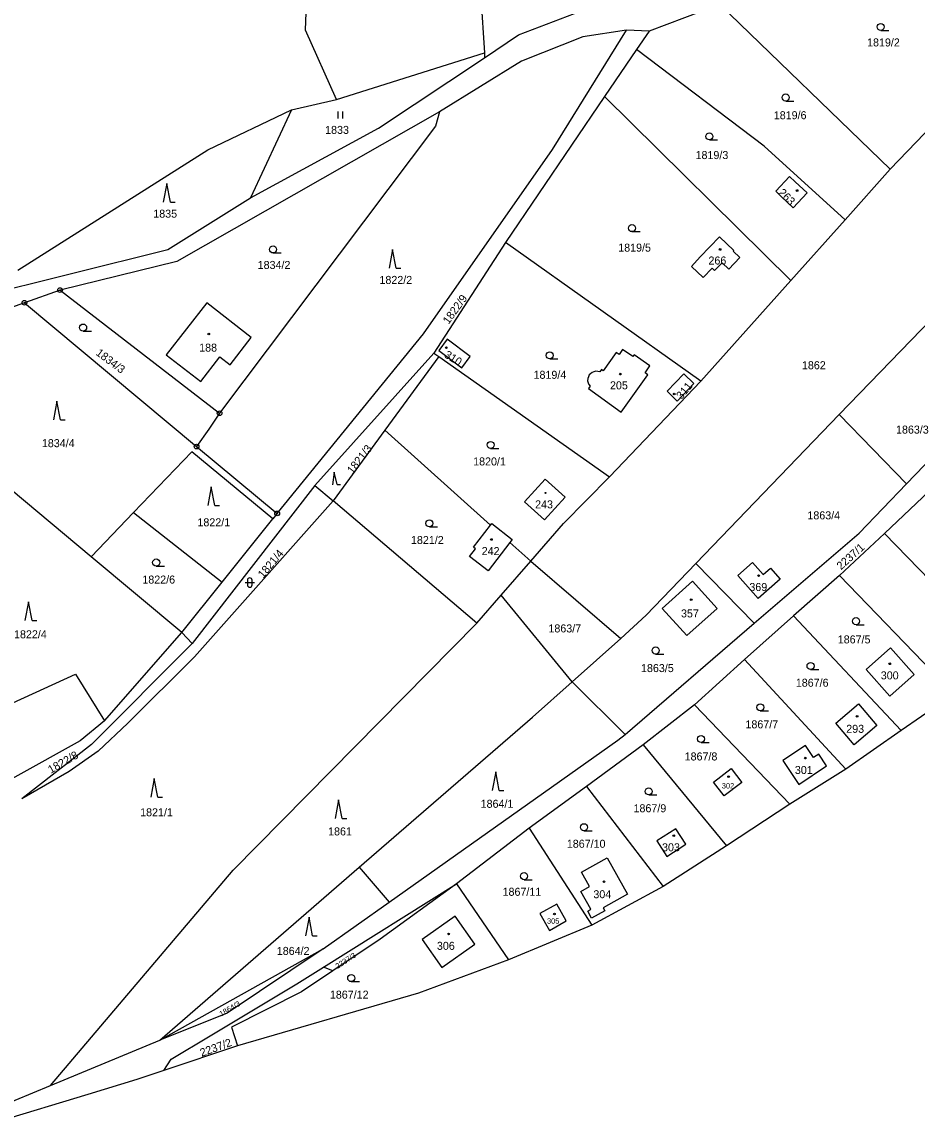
# Model space of a CAD drawing. Extents: x -725728 to -720881, y -1068679 to -1063504.
# Drawn here: x -722924.1 to -722733.9, y -1067751.9 to -1067518.7 of the extents above; entities that cross this region are included whole.
import ezdxf

# ---------------------------------------------------------------- set-up
doc = ezdxf.new("R2010")
doc.units = 0
for name, color, linetype in [('Hranice parcel', 7, 'Continuous'), ('Parcelní čísla', 7, 'Continuous'), ('Značky bodu BP', 7, 'Continuous'), ('Značky budov', 7, 'Continuous'), ('Značky kultur', 7, 'Continuous')]:
    doc.layers.add(name, color=color, linetype=linetype)

msp = doc.modelspace()

# ---------------------------------------------------------------- linework, layer by layer
at = {"layer": 'Hranice parcel'}
for p, q in [((-722827.1, -1067505.97), (-722825.83, -1067525.2)), ((-722775.8, -1067514.94), (-722790.86, -1067520.62)), ((-722775.8, -1067514.94), (-722739.61, -1067549.94)), ((-722739.61, -1067549.94), (-722706.43, -1067515.29)), ((-722790.86, -1067520.62), (-722795.62, -1067520.37)), ((-722790.86, -1067520.62), (-722793.5, -1067524.51)), ((-722857.29, -1067535.12), (-722825.83, -1067525.2)), ((-722825.83, -1067525.2), (-722825.84, -1067526.26)), ((-722793.5, -1067524.51), (-722800.31, -1067534.51)), ((-722866.81, -1067537.32), (-722857.29, -1067535.12)), ((-722800.31, -1067534.51), (-722821.39, -1067565.53)), ((-722800.31, -1067534.51), (-722760.72, -1067573.57)), ((-722866.81, -1067537.32), (-722875.52, -1067556.05)), ((-722749.23, -1067560.71), (-722739.61, -1067549.94)), ((-722760.72, -1067573.57), (-722749.23, -1067560.71)), ((-722821.39, -1067565.53), (-722836.56, -1067589)), ((-722779.84, -1067594.96), (-722821.39, -1067565.53)), ((-722750.47, -1067602.06), (-722721.36, -1067571.93)), ((-722779.84, -1067594.96), (-722760.72, -1067573.57)), ((-722916, -1067575.6), (-722923.58, -1067578.31)), ((-722916, -1067575.6), (-722882.09, -1067601.75)), ((-722923.58, -1067578.31), (-722886.99, -1067608.85)), ((-722707.15, -1067586.48), (-722736.14, -1067616.76)), ((-722836.56, -1067589), (-722861.88, -1067617.08)), ((-722836.56, -1067589), (-722835.53, -1067589.72)), ((-722835.53, -1067589.72), (-722846.97, -1067605.34)), ((-722835.53, -1067589.72), (-722799.27, -1067615.29)), ((-722799.27, -1067615.29), (-722779.84, -1067594.96)), ((-722750.47, -1067602.06), (-722780.91, -1067633.65)), ((-722736.14, -1067616.76), (-722750.47, -1067602.06)), ((-722846.97, -1067605.34), (-722857.97, -1067620.36)), ((-722846.97, -1067605.34), (-722824.52, -1067625.54)), ((-722719.73, -1067607.17), (-722740.82, -1067627.32)), ((-722886.99, -1067608.85), (-722869.87, -1067623.03)), ((-722861.88, -1067617.08), (-722887.95, -1067650.64)), ((-722861.88, -1067617.08), (-722857.97, -1067620.36)), ((-722909.36, -1067632.27), (-722926.4, -1067618.03)), ((-722827.44, -1067646.38), (-722857.97, -1067620.36)), ((-722900.37, -1067622.86), (-722909.36, -1067632.27)), ((-722900.37, -1067622.86), (-722881.55, -1067637.65)), ((-722881.55, -1067637.65), (-722870.81, -1067624.21)), ((-722869.87, -1067623.03), (-722870.81, -1067624.21)), ((-722740.82, -1067627.32), (-722750.4, -1067636.25)), ((-722715.42, -1067653.53), (-722740.82, -1067627.32)), ((-722820.41, -1067629.24), (-722816, -1067633.2)), ((-722890.1, -1067648.36), (-722909.36, -1067632.27)), ((-722822.27, -1067640.42), (-722816, -1067633.2)), ((-722816, -1067633.2), (-722796.87, -1067649.64)), ((-722780.91, -1067633.65), (-722768.5, -1067646.36)), ((-722890.1, -1067648.36), (-722881.55, -1067637.65)), ((-722750.4, -1067636.25), (-722760.18, -1067644.77)), ((-722750.4, -1067636.25), (-722726.13, -1067661.43)), ((-722827.44, -1067646.38), (-722822.27, -1067640.42)), ((-722807.21, -1067658.78), (-722822.27, -1067640.42)), ((-722760.18, -1067644.77), (-722770.6, -1067654.04)), ((-722760.18, -1067644.77), (-722737.27, -1067669.14)), ((-722795.94, -1067669.99), (-722768.5, -1067646.36)), ((-722906.54, -1067667.07), (-722890.1, -1067648.36)), ((-722887.95, -1067650.64), (-722890.1, -1067648.36)), ((-722796.87, -1067649.64), (-722807.21, -1067658.78)), ((-722770.6, -1067654.04), (-722781.23, -1067663.71)), ((-722770.6, -1067654.04), (-722749.06, -1067677.34)), ((-722795.94, -1067669.99), (-722807.21, -1067658.78)), ((-722726.13, -1067661.43), (-722737.27, -1067669.14)), ((-722781.23, -1067663.71), (-722792.1, -1067672.17)), ((-722781.23, -1067663.71), (-722760.92, -1067684.78)), ((-722737.27, -1067669.14), (-722749.06, -1067677.34)), ((-722792.1, -1067672.17), (-722804.12, -1067681.06)), ((-722792.1, -1067672.17), (-722774.42, -1067693.64)), ((-722749.06, -1067677.34), (-722760.92, -1067684.78)), ((-722804.12, -1067681.06), (-722816.33, -1067689.9)), ((-722804.12, -1067681.06), (-722787.83, -1067702.3)), ((-722760.92, -1067684.78), (-722774.42, -1067693.64)), ((-722816.33, -1067689.9), (-722831.8, -1067701.74)), ((-722816.33, -1067689.9), (-722803.03, -1067710.47)), ((-722774.42, -1067693.64), (-722787.83, -1067702.3)), ((-722894.81, -1067734.91), (-722852.46, -1067698.2)), ((-722852.46, -1067698.2), (-722846.05, -1067705.59)), ((-722860.01, -1067719.4), (-722831.8, -1067701.74)), ((-722831.8, -1067701.74), (-722820.71, -1067717.88)), ((-722787.83, -1067702.3), (-722803.03, -1067710.47)), ((-722860.1, -1067715.53), (-722846.05, -1067705.59)), ((-722803.03, -1067710.47), (-722820.71, -1067717.88)), ((-722894.81, -1067734.91), (-722860.1, -1067715.53)), ((-722858.02, -1067720.22), (-722860.01, -1067719.4)), ((-722820.71, -1067717.88), (-722839.81, -1067724.95)), ((-722839.81, -1067724.95), (-722878.33, -1067736.12)), ((-722918.04, -1067744.55), (-722894.81, -1067734.91)), ((-722878.33, -1067736.12), (-722893.96, -1067741.36)), ((-722935.2, -1067751.61), (-722918.04, -1067744.55)), ((-722910.09, -1067746.43), (-722933.76, -1067753.61))]:
    msp.add_line(p, q, dxfattribs=at)
for points in [[(-722857.29, -1067535.12), (-722863.82, -1067520.37), (-722863.04, -1067499.73)], [(-722825.84, -1067526.26), (-722818.58, -1067521.42), (-722806.68, -1067516.84)], [(-722869.87, -1067623.03), (-722838.79, -1067584.87), (-722811.4, -1067545.73), (-722795.62, -1067520.37)], [(-722795.62, -1067520.37), (-722804.92, -1067521.8), (-722817.96, -1067526.99), (-722835.39, -1067537.72)], [(-722875.52, -1067556.05), (-722848.31, -1067541.22), (-722825.84, -1067526.26)], [(-722749.23, -1067560.71), (-722766.41, -1067545.07), (-722793.5, -1067524.51)], [(-722924.95, -1067571.4), (-722884.6, -1067545.85), (-722866.81, -1067537.32)], [(-722835.39, -1067537.72), (-722891.17, -1067569.56), (-722916, -1067575.6)], [(-722835.39, -1067537.72), (-722836.2, -1067540.76), (-722882.09, -1067601.75)], [(-722763.96, -1067554.6), (-722760.99, -1067551.47), (-722759.81, -1067552.59), (-722757.28, -1067554.98), (-722760.25, -1067558.12), (-722762.77, -1067555.73), (-722763.96, -1067554.6)], [(-722934.08, -1067577.18), (-722893.13, -1067566.99), (-722875.52, -1067556.05)], [(-722775.9, -1067564.3), (-722772.86, -1067567.23), (-722772.99, -1067567.35), (-722771.57, -1067568.71), (-722773.93, -1067571.17), (-722775.35, -1067569.81), (-722776.95, -1067571.47), (-722777.46, -1067570.97), (-722779.37, -1067572.95), (-722781.82, -1067570.59), (-722779.98, -1067568.54), (-722775.9, -1067564.3)], [(-722923.58, -1067578.31), (-722938.95, -1067583.79), (-722953.94, -1067593.51)], [(-722893.44, -1067589.34), (-722886.12, -1067595.03), (-722882.05, -1067589.79), (-722879.89, -1067591.47), (-722875.42, -1067585.68), (-722884.81, -1067578.31), (-722893.44, -1067589.34)], [(-722828.86, -1067589.72), (-722833.74, -1067586.03), (-722835.54, -1067588.43), (-722830.66, -1067592.1), (-722828.86, -1067589.72)], [(-722803.4, -1067596.03), (-722803.74, -1067596.52), (-722796.82, -1067601.57), (-722791.12, -1067593.6), (-722791.72, -1067593.17), (-722790.69, -1067591.72), (-722794.03, -1067589.33), (-722794.32, -1067589.73), (-722796.49, -1067588.23), (-722797.22, -1067589.29), (-722797.88, -1067588.84), (-722800.6, -1067592.77), (-722800.97, -1067592.51), (-722801.3, -1067593)], [(-722801.3, -1067593), (-722801.72, -1067592.88), (-722802.15, -1067592.86), (-722802.58, -1067592.94), (-722802.97, -1067593.11), (-722803.32, -1067593.37), (-722803.55, -1067593.63), (-722803.76, -1067594.01), (-722803.89, -1067594.42), (-722803.91, -1067594.86), (-722803.83, -1067595.28), (-722803.66, -1067595.68), (-722803.4, -1067596.03)], [(-722784.89, -1067599.18), (-722781.34, -1067595.43), (-722783.5, -1067593.39), (-722787.03, -1067597.05), (-722784.89, -1067599.18)], [(-722882.09, -1067601.75), (-722884.42, -1067605.12), (-722886.99, -1067608.85)], [(-722870.81, -1067624.21), (-722888.03, -1067609.93), (-722900.37, -1067622.86)], [(-722812.93, -1067615.76), (-722808.71, -1067619.62), (-722813.1, -1067624.42), (-722817.32, -1067620.56), (-722812.93, -1067615.76)], [(-722816, -1067633.2), (-722809.03, -1067625.17), (-722799.27, -1067615.29)], [(-722768.5, -1067646.36), (-722746.22, -1067627.27), (-722736.14, -1067616.76)], [(-722857.97, -1067620.36), (-722887.42, -1067653.51), (-722901.58, -1067667.57), (-722907.89, -1067673.55), (-722914.09, -1067677.87), (-722924.1, -1067683.64)], [(-722820.41, -1067629.24), (-722825.06, -1067635.22), (-722829.04, -1067632.2), (-722827.72, -1067630.54), (-722828.16, -1067630.2), (-722824.52, -1067625.54)], [(-722824.52, -1067625.54), (-722824.27, -1067625.21), (-722819.91, -1067628.6), (-722820.41, -1067629.24)], [(-722767.68, -1067641.13), (-722771.98, -1067636.24), (-722768.86, -1067633.5), (-722766.64, -1067636.02), (-722765.08, -1067634.65), (-722763, -1067636.99), (-722767.68, -1067641.13)], [(-722780.91, -1067633.65), (-722791.49, -1067644.64), (-722796.87, -1067649.64)], [(-722788.1, -1067643.21), (-722781.64, -1067637.4), (-722776.4, -1067643.21), (-722782.84, -1067649), (-722788.1, -1067643.21)], [(-722952.28, -1067645.69), (-722932.79, -1067666.28), (-722912.7, -1067657.17), (-722906.54, -1067667.07)], [(-722918.04, -1067744.55), (-722879.23, -1067698.83), (-722827.44, -1067646.38)], [(-722887.95, -1067650.64), (-722909.33, -1067672.11), (-722924.1, -1067683.64)], [(-722739.6, -1067651.59), (-722744.77, -1067656.16), (-722739.74, -1067661.85), (-722734.57, -1067657.28), (-722739.6, -1067651.59)], [(-722852.46, -1067698.2), (-722815.64, -1067666.29), (-722807.21, -1067658.78)], [(-722751.2, -1067667.57), (-722746.38, -1067663.46), (-722742.46, -1067668.05), (-722747.28, -1067672.16), (-722751.2, -1067667.57)], [(-722906.54, -1067667.07), (-722911.73, -1067671.37), (-722925.59, -1067679.04), (-722943.13, -1067686.7)], [(-722846.05, -1067705.59), (-722797.48, -1067671.23), (-722795.94, -1067669.99)], [(-722753.16, -1067676.66), (-722754.81, -1067674.16), (-722755.94, -1067674.91), (-722757.63, -1067672.36), (-722762.41, -1067675.55), (-722759.07, -1067680.59), (-722753.16, -1067676.66)], [(-722774.89, -1067683.05), (-722777.16, -1067680.14), (-722773.45, -1067677.25), (-722771.18, -1067680.17), (-722774.89, -1067683.05)], [(-722787.06, -1067695.92), (-722783.03, -1067693.32), (-722785.16, -1067690), (-722789.2, -1067692.59), (-722787.06, -1067695.92)], [(-722803.88, -1067707.49), (-722803.2, -1067707.11), (-722805.32, -1067703.32), (-722803.49, -1067702.29), (-722805.21, -1067699.24), (-722799.77, -1067696.16), (-722795.41, -1067703.9), (-722800.64, -1067706.84), (-722800.29, -1067707.44), (-722803.1, -1067708.97), (-722803.88, -1067707.49)], [(-722831.8, -1067701.74), (-722847.98, -1067713.5), (-722858.02, -1067720.22)], [(-722810.47, -1067706), (-722814.04, -1067708.01), (-722812.04, -1067711.59), (-722808.46, -1067709.58), (-722810.47, -1067706)], [(-722832.03, -1067708.59), (-722839.03, -1067713.57), (-722834.9, -1067719.5)], [(-722834.9, -1067719.5), (-722827.86, -1067714.5), (-722832.03, -1067708.59)], [(-722860.1, -1067715.53), (-722880.51, -1067729.17), (-722894.81, -1067734.91)], [(-722893.96, -1067741.36), (-722892.42, -1067738.95), (-722884.08, -1067733.99), (-722865.66, -1067722.94), (-722860.01, -1067719.4)], [(-722858.02, -1067720.22), (-722864.67, -1067724.67), (-722879.56, -1067732.15), (-722878.33, -1067736.12)], [(-722893.96, -1067741.36), (-722899.7, -1067743.28), (-722910.09, -1067746.43)]]:
    msp.add_lwpolyline(points, dxfattribs=at)
at = {"layer": 'Značky bodu BP'}
for centre, radius in [((-722916, -1067575.6), 0.5), ((-722916, -1067575.6), 0.0303), ((-722923.58, -1067578.31), 0.5), ((-722923.58, -1067578.31), 0.0303), ((-722882.09, -1067601.75), 0.5), ((-722882.09, -1067601.75), 0.0303), ((-722886.99, -1067608.85), 0.5), ((-722886.99, -1067608.85), 0.0303), ((-722869.87, -1067623.03), 0.5), ((-722869.87, -1067623.03), 0.0303)]:
    msp.add_circle(centre, radius, dxfattribs=at)
at = {"layer": 'Značky budov'}
for centre, radius in [((-722759.4, -1067554.47), 0.175), ((-722775.77, -1067566.98), 0.175), ((-722884.39, -1067584.94), 0.175), ((-722833.92, -1067587.85), 0.175), ((-722796.98, -1067593.46), 0.175), ((-722785.51, -1067597.68), 0.175), ((-722812.88, -1067618.69), 0.117), ((-722824.34, -1067628.58), 0.175), ((-722767.59, -1067636.25), 0.175), ((-722781.91, -1067641.37), 0.175), ((-722739.71, -1067654.97), 0.175), ((-722746.66, -1067666.15), 0.175), ((-722757.67, -1067675.01), 0.175), ((-722773.97, -1067678.96), 0.175), ((-722785.61, -1067691.47), 0.175), ((-722800.43, -1067701.26), 0.175), ((-722810.96, -1067708.13), 0.175), ((-722833.45, -1067712.35), 0.175)]:
    msp.add_circle(centre, radius, dxfattribs=at)
at = {"layer": 'Značky kultur'}
for p, q in [((-722741.64, -1067520.47), (-722739.89, -1067520.47)), ((-722761.83, -1067535.45), (-722760.08, -1067535.45)), ((-722856.94, -1067539.18), (-722856.94, -1067537.68)), ((-722855.94, -1067539.18), (-722855.94, -1067537.68)), ((-722778.04, -1067543.72), (-722776.29, -1067543.72)), ((-722893.31, -1067552.97), (-722894.06, -1067556.97)), ((-722892.56, -1067556.97), (-722893.31, -1067552.97)), ((-722892.56, -1067556.97), (-722891.56, -1067556.97)), ((-722794.49, -1067563.2), (-722792.74, -1067563.2)), ((-722870.74, -1067567.73), (-722868.99, -1067567.73)), ((-722845.36, -1067566.98), (-722846.11, -1067570.98)), ((-722844.61, -1067570.98), (-722845.36, -1067566.98)), ((-722844.61, -1067570.98), (-722843.61, -1067570.98)), ((-722911.1, -1067584.32), (-722909.35, -1067584.32)), ((-722811.96, -1067590.22), (-722810.21, -1067590.22)), ((-722916.67, -1067599.2), (-722917.42, -1067603.2)), ((-722915.92, -1067603.2), (-722916.67, -1067599.2)), ((-722915.92, -1067603.2), (-722914.92, -1067603.2)), ((-722824.52, -1067609.25), (-722822.77, -1067609.25)), ((-722857.74, -1067614.25), (-722858.1, -1067616.96)), ((-722857.1, -1067616.9), (-722857.74, -1067614.25)), ((-722857.1, -1067616.9), (-722856.43, -1067616.87)), ((-722883.88, -1067617.38), (-722884.63, -1067621.38)), ((-722883.13, -1067621.38), (-722883.88, -1067617.38)), ((-722883.13, -1067621.38), (-722882.13, -1067621.38)), ((-722837.53, -1067625.9), (-722835.78, -1067625.9)), ((-722895.57, -1067634.22), (-722893.82, -1067634.22)), ((-722876.7, -1067637.72), (-722874.7, -1067637.72)), ((-722876.2, -1067637.22), (-722876.2, -1067638.22)), ((-722875.2, -1067638.22), (-722875.2, -1067637.22)), ((-722922.7, -1067641.79), (-722923.45, -1067645.79)), ((-722921.95, -1067645.79), (-722922.7, -1067641.79)), ((-722921.95, -1067645.79), (-722920.95, -1067645.79)), ((-722746.89, -1067646.67), (-722745.14, -1067646.67)), ((-722789.46, -1067652.9), (-722787.71, -1067652.9)), ((-722756.55, -1067656.19), (-722754.8, -1067656.19)), ((-722767.23, -1067664.97), (-722765.48, -1067664.97)), ((-722779.81, -1067671.7), (-722778.06, -1067671.7)), ((-722823.43, -1067677.9), (-722824.18, -1067681.9)), ((-722822.68, -1067681.9), (-722823.43, -1067677.9)), ((-722895.99, -1067679.31), (-722896.74, -1067683.31)), ((-722895.24, -1067683.31), (-722895.99, -1067679.31)), ((-722822.68, -1067681.9), (-722821.68, -1067681.9)), ((-722895.24, -1067683.31), (-722894.24, -1067683.31)), ((-722856.81, -1067683.87), (-722857.56, -1067687.87)), ((-722856.06, -1067687.87), (-722856.81, -1067683.87)), ((-722790.93, -1067682.83), (-722789.18, -1067682.83)), ((-722856.06, -1067687.87), (-722855.06, -1067687.87)), ((-722804.69, -1067690.44), (-722802.94, -1067690.44)), ((-722817.42, -1067700.83), (-722815.67, -1067700.83)), ((-722863.09, -1067708.78), (-722863.84, -1067712.78)), ((-722862.34, -1067712.78), (-722863.09, -1067708.78)), ((-722862.34, -1067712.78), (-722861.34, -1067712.78)), ((-722854.14, -1067722.49), (-722852.39, -1067722.49))]:
    msp.add_line(p, q, dxfattribs=at)
for centre in [(-722741.64, -1067519.72), (-722761.83, -1067534.7), (-722778.04, -1067542.97), (-722794.49, -1067562.45), (-722870.74, -1067566.98), (-722911.1, -1067583.57), (-722811.96, -1067589.47), (-722824.52, -1067608.5), (-722837.53, -1067625.15), (-722895.57, -1067633.47), (-722746.89, -1067645.92), (-722789.46, -1067652.15), (-722756.55, -1067655.44), (-722767.23, -1067664.22), (-722779.81, -1067670.95), (-722790.93, -1067682.08), (-722804.69, -1067689.69), (-722817.42, -1067700.08), (-722854.14, -1067721.74)]:
    msp.add_circle(centre, 0.75, dxfattribs=at)
for centre, start, end in [((-722875.7, -1067637.22), 0, 180), ((-722875.7, -1067638.22), 180, 359.9879)]:
    msp.add_arc(centre, 0.5, start, end, dxfattribs=at)

# ---------------------------------------------------------------- texts
at = {"layer": 'Parcelní čísla'}
for s, height, p in [('1819/2', 1.7, (-722744.54, -1067523.86)), ('1819/6', 1.7, (-722764.36, -1067539.32)), ('1833', 1.7, (-722859.68, -1067542.44)), ('1819/3', 1.7, (-722780.98, -1067547.78)), ('1835', 1.7, (-722896.19, -1067560.23)), ('1819/5', 1.7, (-722797.41, -1067567.44)), ('1834/2', 1.7, (-722874.01, -1067571.12)), ('266', 1.7, (-722778.24, -1067570.18)), ('1822/2', 1.7, (-722848.14, -1067574.3)), ('188', 1.7, (-722886.44, -1067588.68)), ('1862', 1.7, (-722758.38, -1067592.42)), ('1819/4', 1.7, (-722815.4, -1067594.45)), ('205', 1.7, (-722799.16, -1067596.69)), ('1863/3', 1.7, (-722738.39, -1067606.09)), ('1834/4', 1.7, (-722919.86, -1067608.97)), ('1820/1', 1.7, (-722828.23, -1067612.85)), ('243', 1.7, (-722815.07, -1067621.97)), ('1822/1', 1.7, (-722886.81, -1067625.78)), ('1863/4', 1.7, (-722757.22, -1067624.3)), ('1821/2', 1.7, (-722841.44, -1067629.54)), ('242', 1.7, (-722826.42, -1067631.89)), ('1822/6', 1.7, (-722898.51, -1067637.94)), ('369', 1.7, (-722769.55, -1067639.52)), ('357', 1.7, (-722784.07, -1067645.13)), ('1863/7', 1.7, (-722812.24, -1067648.32)), ('1822/4', 1.7, (-722925.77, -1067649.56)), ('1867/5', 1.7, (-722750.77, -1067650.65)), ('1863/5', 1.7, (-722792.57, -1067656.74)), ('300', 1.7, (-722741.63, -1067658.29)), ('1867/6', 1.7, (-722759.68, -1067659.85)), ('1867/7', 1.7, (-722770.38, -1067668.68)), ('293', 1.7, (-722748.97, -1067669.64)), ('1867/8', 1.7, (-722783.3, -1067675.51)), ('301', 1.7, (-722759.88, -1067678.38)), ('302', 1.14, (-722775.4, -1067681.46)), ('1864/1', 1.7, (-722826.64, -1067685.56)), ('1867/9', 1.7, (-722794.16, -1067686.51)), ('1821/1', 1.7, (-722898.98, -1067687.37)), ('1861', 1.7, (-722859.05, -1067691.43)), ('1867/10', 1.7, (-722808.33, -1067694.05)), ('303', 1.7, (-722788.1, -1067694.8)), ('1867/11', 1.7, (-722821.98, -1067704.25)), ('304', 1.7, (-722802.69, -1067704.77)), ('305', 1.14, (-722812.54, -1067710.17)), ('1864/2', 1.7, (-722869.95, -1067716.81)), ('306', 1.7, (-722835.93, -1067715.73)), ('1867/12', 1.7, (-722858.67, -1067726.1))]:
    msp.add_text(s, height=height, dxfattribs=at).set_placement(p)
for s, height, rotation, p in [('263', 1.7, 315, (-722763.52, -1067555.06)), ('1822/9', 1.7, 54, (-722833.45, -1067582.99)), ('1834/3', 1.7, 323, (-722908.54, -1067589.24)), ('310', 1.7, 328, (-722834.51, -1067589.78)), ('311', 1.7, 50, (-722783.96, -1067598.95)), ('1821/3', 1.7, 52, (-722853.86, -1067614.78)), ('1821/4', 1.7, 50, (-722872.84, -1067636.93)), ('2237/1', 1.7, 42, (-722750.08, -1067635.13)), ('1822/8', 1.7, 30, (-722917.96, -1067678.34)), ('2237/3', 1.14, 33, (-722857.04, -1067719.8)), ('1864/3', 1.14, 30, (-722881.75, -1067729.92)), ('2237/2', 1.7, 20, (-722885.9, -1067738.46))]:
    msp.add_text(s, height=height, rotation=rotation, dxfattribs=at).set_placement(p)

doc.saveas('drawing.dxf')
